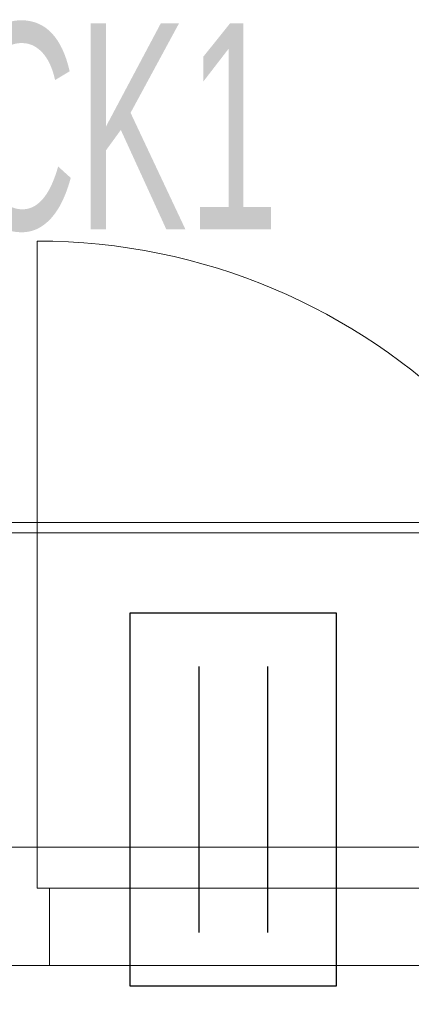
# Model space of a CAD drawing. Header units: millimetres. Extents: x -148444 to 51443, y -4810 to 453290.
# Tile 351 of 551: x -137282 to -136902, y 369761 to 370717. Entities that reach past the tile are written whole.
import ezdxf

# ---------------------------------------------------------------- set-up
doc = ezdxf.new("R2010")
doc.units = ezdxf.units.MM
for name, color, linetype in [('ADT KD', 3, 'Continuous'), ('Drzwi Archicad', 8, 'Continuous'), ('Konstrukcja - Stropy', 8, 'Continuous'), ('Okna Archicada', 8, 'Continuous')]:
    doc.layers.add(name, color=color, linetype=linetype)
doc.layers.add('ADT SSWiN', color=3, linetype='Continuous', lineweight=35)
doc.styles.add('GENERATED_STYLE_1', font='ARIALN.TTF')
doc.styles.get("Standard").update_dxf_attribs({"font": 'arial.ttf'})

# ---------------------------------------------------------------- blocks, each defined once
blk = doc.blocks.new('Czujka_magnet_SSWiN')
at = {"layer": 'ADT KD'}
for p, q in [((72.36, 20.04), (0, 20.04)), ((0, 20.04), (0, -20.04)), ((72.36, -20.04), (72.36, 20.04)), ((10.36, 6.68), (62, 6.68)), ((10.36, -6.68), (62, -6.68)), ((0, -20.04), (72.36, -20.04))]:
    blk.add_line(p, q, dxfattribs=at)
at = {"layer": 'ADT SSWiN'}
blk.add_attdef('ADRES', (139.69, -11.26), '', height=22.5, dxfattribs=at)

msp = doc.modelspace()

# ---------------------------------------------------------------- linework, layer by layer
at = {"layer": 'Drzwi Archicad', "color": 8, "linetype": 'Continuous', "lineweight": 13, "ltscale": 100}
for p, q in [((-137264.74, 369914.04), (-137264.74, 370502.45)), ((-137264.74, 369914.04), (-137292.74, 369914.04)), ((-137264.74, 369874.04), (-137264.74, 369914.04)), ((-136676.33, 369914.04), (-137264.74, 369914.04)), ((-137264.74, 369914.04), (-137264.74, 369874.04)), ((-137252.74, 369874.04), (-137264.74, 369874.04)), ((-137264.74, 369874.04), (-136676.33, 369874.04)), ((-137252.74, 369799.04), (-137252.74, 369874.04)), ((-137292.74, 369799.04), (-137252.74, 369799.04))]:
    msp.add_line(p, q, dxfattribs=at)
msp.add_arc((-137264.74, 369914.04), 588.41, 0, 90, dxfattribs=at)
at = {"layer": 'Konstrukcja - Stropy', "color": 8, "linetype": 'Continuous', "lineweight": 13, "ltscale": 100, "flags": 128}
for points in [[(-137849.06, 368336.55), (-135002.49, 368335.19), (-135002.49, 370229.04), (-137832.18, 370229.04)], [(-137501.45, 368328.74), (-135498.25, 368327.78), (-135498.25, 369799.04), (-137488.33, 369799.04)]]:
    msp.add_lwpolyline(points, close=True, dxfattribs=at)
at = {"layer": 'Okna Archicada', "color": 8, "linetype": 'Continuous', "lineweight": 13, "ltscale": 100}
msp.add_line((-137298.33, 370219.04), (-135748.33, 370219.04), dxfattribs=at)

# ---------------------------------------------------------------- block references
at = {"layer": 'ADT KD', "xscale": 5, "yscale": 5, "zscale": 5, "rotation": 270}
msp.add_blockref('Czujka_magnet_SSWiN', (-137074.76, 370141.05), dxfattribs=at)

# ---------------------------------------------------------------- texts
at = {"layer": 'ADT KD', "linetype": 'Continuous', "insert": (-137185.97, 370713.82), "char_height": 200, "attachment_point": 2, "style": 'GENERATED_STYLE_1'}
msp.add_mtext('\\C3;\\fArial Narrow|b0|i0;\\W0.7;\\A1;CK1', dxfattribs=at)

doc.saveas('drawing.dxf')
